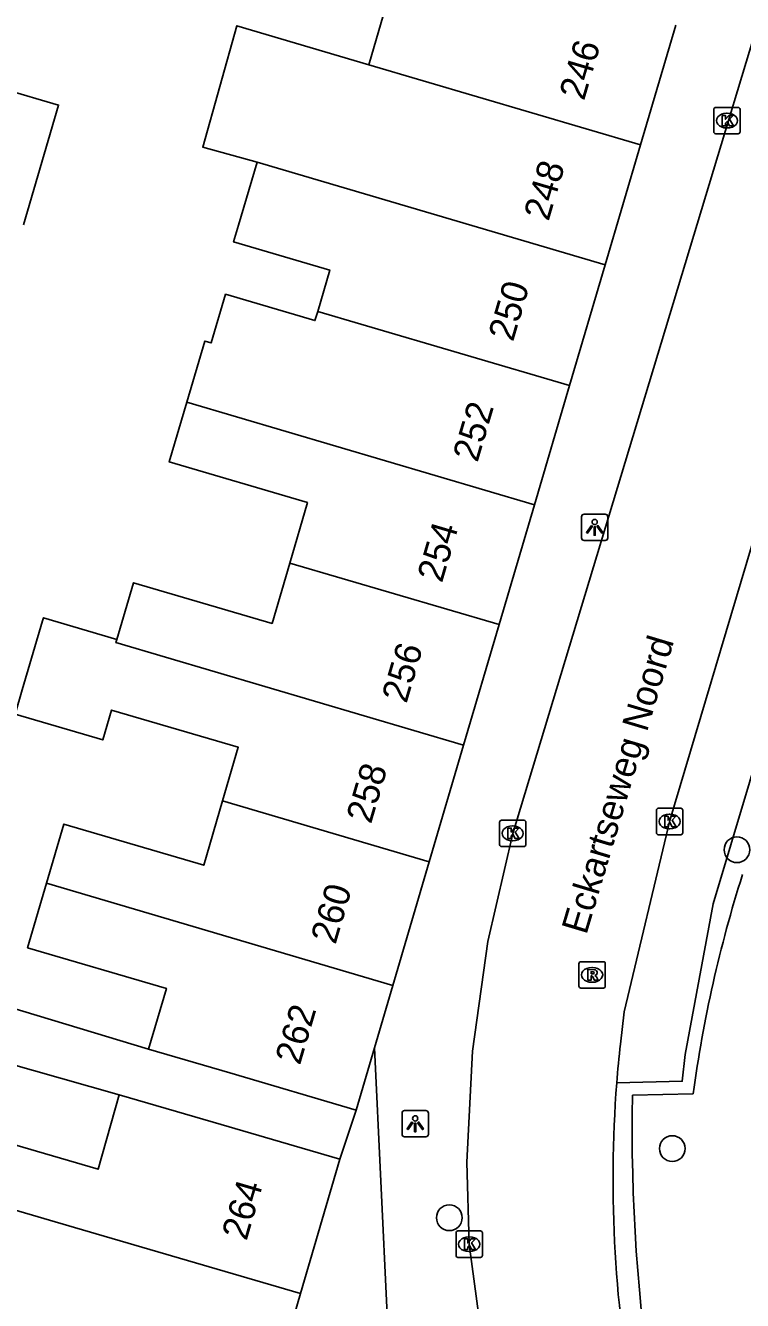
# Model space of a CAD drawing. Extents: x 161084 to 161928, y 385355 to 386522.
# Drawn here: x 161771.6 to 161798.81, y 385445.34 to 385493.71 of the extents above; entities that cross this region are included whole.
import ezdxf

# ---------------------------------------------------------------- set-up
doc = ezdxf.new("R2010")
doc.units = 0
for name, color, linetype in [('IMGEO_Boom', 7, 'Continuous'), ('IMGEO_Haag', 7, 'Continuous'), ('IMGEO_Kolk', 7, 'Continuous'), ('IMGEO_Lichtpunt', 7, 'Continuous'), ('IMGEO_Openbare_ruimte_label', 7, 'Continuous'), ('IMGEO_Pand', 7, 'Continuous'), ('IMGEO_Pand_nummerreeks', 7, 'Continuous'), ('IMGEO_Parkeervlak_halfverhard', 7, 'Continuous'), ('IMGEO_Rijbaan_lokaal_open', 7, 'Continuous'), ('IMGEO_Rioolput', 7, 'Continuous'), ('IMGEO_Voetpad_open', 7, 'Continuous')]:
    doc.layers.add(name, color=color, linetype=linetype)

msp = doc.modelspace()

# ---------------------------------------------------------------- linework, layer by layer
at = {"layer": 'IMGEO_Boom'}
for centre in [(161798.601, 385462.441), (161796.146, 385451.103), (161787.684, 385448.481)]:
    msp.add_circle(centre, 0.489, dxfattribs=at)
at = {"layer": 'IMGEO_Haag'}
msp.add_lwpolyline([(161796.942, 385453.174), (161794.632, 385453.132)], dxfattribs=at)
for centre, radius, start, end in [((161845.237, 385446.697), 48.727, 162.3203, 172.3612), ((161863.909, 385451.9), 69.288, 178.98148, 198.54784)]:
    msp.add_arc(centre, radius, start, end, dxfattribs=at)
at = {"layer": 'IMGEO_Kolk'}
for p, q in [((161797.72, 385489.673), (161797.72, 385490.525)), ((161797.795, 385490.599), (161798.647, 385490.599)), ((161798.208, 385490.379), (161798.233, 385490.379)), ((161798.721, 385490.525), (161798.721, 385489.673)), ((161798.231, 385489.819), (161798.206, 385489.819)), ((161798.647, 385489.599), (161797.795, 385489.599)), ((161795.543, 385463.085), (161795.543, 385463.937)), ((161795.618, 385464.011), (161796.47, 385464.011)), ((161796.031, 385463.791), (161796.056, 385463.791)), ((161796.544, 385463.937), (161796.544, 385463.085)), ((161789.589, 385462.635), (161789.589, 385463.487)), ((161789.664, 385463.561), (161790.516, 385463.561)), ((161790.077, 385463.341), (161790.102, 385463.341)), ((161790.59, 385463.487), (161790.59, 385462.635)), ((161796.054, 385463.231), (161796.029, 385463.231)), ((161790.1, 385462.781), (161790.075, 385462.781)), ((161796.47, 385463.011), (161795.618, 385463.011)), ((161790.516, 385462.561), (161789.664, 385462.561)), ((161787.937, 385447.051), (161787.937, 385447.903)), ((161788.012, 385447.977), (161788.864, 385447.977)), ((161788.425, 385447.757), (161788.45, 385447.757)), ((161788.938, 385447.903), (161788.938, 385447.051)), ((161788.448, 385447.197), (161788.423, 385447.197)), ((161788.864, 385446.977), (161788.012, 385446.977))]:
    msp.add_line(p, q, dxfattribs=at)
for points in [[(161797.72, 385489.673), (161797.72, 385490.525)], [(161797.795, 385490.599), (161798.647, 385490.599)], [(161798.041, 385490.299), (161798.164, 385490.299), (161798.164, 385490.148), (161798.294, 385490.299), (161798.458, 385490.299), (161798.312, 385490.148), (161798.465, 385489.899), (161798.313, 385489.899), (161798.228, 385490.063), (161798.164, 385489.996), (161798.164, 385489.899), (161798.041, 385489.899), (161798.041, 385490.299)], [(161798.721, 385490.525), (161798.721, 385489.673)], [(161798.647, 385489.599), (161797.795, 385489.599)], [(161795.543, 385463.085), (161795.543, 385463.937)], [(161795.618, 385464.011), (161796.47, 385464.011)], [(161795.864, 385463.711), (161795.987, 385463.711), (161795.987, 385463.56), (161796.117, 385463.711), (161796.281, 385463.711), (161796.135, 385463.56), (161796.288, 385463.311), (161796.136, 385463.311), (161796.051, 385463.475), (161795.987, 385463.408), (161795.987, 385463.311), (161795.864, 385463.311), (161795.864, 385463.711)], [(161796.544, 385463.937), (161796.544, 385463.085)], [(161789.589, 385462.635), (161789.589, 385463.487)], [(161789.664, 385463.561), (161790.516, 385463.561)], [(161789.91, 385463.261), (161790.033, 385463.261), (161790.033, 385463.11), (161790.163, 385463.261), (161790.327, 385463.261), (161790.181, 385463.11), (161790.334, 385462.861), (161790.182, 385462.861), (161790.097, 385463.025), (161790.033, 385462.958), (161790.033, 385462.861), (161789.91, 385462.861), (161789.91, 385463.261)], [(161790.59, 385463.487), (161790.59, 385462.635)], [(161796.47, 385463.011), (161795.618, 385463.011)], [(161790.516, 385462.561), (161789.664, 385462.561)], [(161787.937, 385447.051), (161787.937, 385447.903)], [(161788.012, 385447.977), (161788.864, 385447.977)], [(161788.258, 385447.677), (161788.381, 385447.677), (161788.381, 385447.526), (161788.511, 385447.677), (161788.675, 385447.677), (161788.529, 385447.526), (161788.682, 385447.277), (161788.53, 385447.277), (161788.445, 385447.441), (161788.381, 385447.374), (161788.381, 385447.277), (161788.258, 385447.277), (161788.258, 385447.677)], [(161788.938, 385447.903), (161788.938, 385447.051)], [(161788.864, 385446.977), (161788.012, 385446.977)]]:
    msp.add_lwpolyline(points, dxfattribs=at)
for centre, start, end in [((161797.797, 385490.523), 91.552, 178.448), ((161797.797, 385490.523), 91.552, 178.448), ((161798.645, 385490.523), 1.552, 88.448), ((161798.645, 385490.523), 1.552, 88.448), ((161797.797, 385489.675), 181.552, 268.448), ((161797.797, 385489.675), 181.552, 268.448), ((161798.645, 385489.675), 271.552, 358.448), ((161798.645, 385489.675), 271.552, 358.448), ((161795.62, 385463.935), 91.552, 178.448), ((161795.62, 385463.935), 91.552, 178.448), ((161796.468, 385463.935), 1.552, 88.448), ((161796.468, 385463.935), 1.552, 88.448), ((161789.666, 385463.485), 91.552, 178.448), ((161789.666, 385463.485), 91.552, 178.448), ((161790.514, 385463.485), 1.552, 88.448), ((161790.514, 385463.485), 1.552, 88.448), ((161789.666, 385462.637), 181.552, 268.448), ((161789.666, 385462.637), 181.552, 268.448), ((161790.514, 385462.637), 271.552, 358.448), ((161790.514, 385462.637), 271.552, 358.448), ((161795.62, 385463.087), 181.552, 268.448), ((161795.62, 385463.087), 181.552, 268.448), ((161796.468, 385463.087), 271.552, 358.448), ((161796.468, 385463.087), 271.552, 358.448), ((161788.014, 385447.901), 91.552, 178.448), ((161788.014, 385447.901), 91.552, 178.448), ((161788.862, 385447.901), 1.552, 88.448), ((161788.862, 385447.901), 1.552, 88.448), ((161788.014, 385447.053), 181.552, 268.448), ((161788.014, 385447.053), 181.552, 268.448), ((161788.862, 385447.053), 271.552, 358.448), ((161788.862, 385447.053), 271.552, 358.448)]:
    msp.add_arc(centre, 0.0765, start, end, dxfattribs=at)
for centre, major_axis, ratio, start_param, end_param in [((161798.207, 385490.099), (-0.387, 0.002), 0.722429, 4.712389, 7.853982), ((161798.232, 385490.099), (-0.39, 0.002), 0.717154, 1.570796, 4.712389), ((161796.03, 385463.511), (-0.387, 0.002), 0.722429, 4.712389, 7.853982), ((161796.055, 385463.511), (-0.39, 0.002), 0.717154, 1.570796, 4.712389), ((161790.076, 385463.061), (-0.387, 0.002), 0.722429, 4.712389, 7.853982), ((161790.101, 385463.061), (-0.39, 0.002), 0.717154, 1.570796, 4.712389), ((161788.424, 385447.477), (-0.387, 0.002), 0.722429, 4.712389, 7.853982), ((161788.449, 385447.477), (-0.39, 0.002), 0.717154, 1.570796, 4.712389)]:
    msp.add_ellipse(centre, major_axis=major_axis, ratio=ratio, start_param=start_param, end_param=end_param, dxfattribs=at)
at = {"layer": 'IMGEO_Lichtpunt'}
for p, q in [((161792.702, 385475.074), (161792.702, 385474.267)), ((161792.702, 385475.074), (161792.702, 385474.267)), ((161793.604, 385475.169), (161792.796, 385475.169)), ((161793.604, 385475.169), (161792.796, 385475.169)), ((161793.698, 385474.267), (161793.698, 385475.074)), ((161793.698, 385474.267), (161793.698, 385475.074)), ((161792.796, 385474.173), (161793.604, 385474.173)), ((161792.796, 385474.173), (161793.604, 385474.173)), ((161786.793, 385452.545), (161785.985, 385452.545)), ((161786.793, 385452.545), (161785.985, 385452.545)), ((161785.891, 385452.45), (161785.891, 385451.643)), ((161785.891, 385452.45), (161785.891, 385451.643)), ((161786.887, 385451.643), (161786.887, 385452.45)), ((161786.887, 385451.643), (161786.887, 385452.45)), ((161785.985, 385451.549), (161786.793, 385451.549)), ((161785.985, 385451.549), (161786.793, 385451.549))]:
    msp.add_line(p, q, dxfattribs=at)
for points in [[(161793.076, 385474.738), (161793.115, 385474.71), (161792.927, 385474.448), (161792.889, 385474.475), (161793.076, 385474.738)], [(161793.288, 385474.71), (161793.326, 385474.737), (161793.513, 385474.475), (161793.474, 385474.447), (161793.288, 385474.71)], [(161793.178, 385474.69), (161793.225, 385474.69), (161793.225, 385474.368), (161793.178, 385474.368), (161793.178, 385474.69)], [(161786.265, 385452.114), (161786.304, 385452.086), (161786.116, 385451.824), (161786.078, 385451.851), (161786.265, 385452.114)], [(161786.367, 385452.066), (161786.414, 385452.066), (161786.414, 385451.744), (161786.367, 385451.744), (161786.367, 385452.066)], [(161786.477, 385452.086), (161786.515, 385452.113), (161786.702, 385451.851), (161786.663, 385451.823), (161786.477, 385452.086)]]:
    msp.add_lwpolyline(points, dxfattribs=at)
for centre in [(161793.201, 385474.872), (161786.39, 385452.248)]:
    msp.add_circle(centre, 0.0994, dxfattribs=at)
for centre, start, end in [((161792.796, 385475.074), 90, 180), ((161792.796, 385475.074), 90, 180), ((161793.604, 385475.074), 0, 90), ((161793.604, 385475.074), 0, 90), ((161792.796, 385474.267), 180, 270), ((161792.796, 385474.267), 180, 270), ((161793.604, 385474.267), 270, 0), ((161793.604, 385474.267), 270, 360), ((161785.985, 385452.45), 90, 180), ((161785.985, 385452.45), 90, 180), ((161786.793, 385452.45), 0, 90), ((161786.793, 385452.45), 0, 90), ((161785.985, 385451.643), 180, 270), ((161785.985, 385451.643), 180, 270), ((161786.793, 385451.643), 270, 0), ((161786.793, 385451.643), 270, 360)]:
    msp.add_arc(centre, 0.0946, start, end, dxfattribs=at)
at = {"layer": 'IMGEO_Pand'}
for points in [[(161784.627, 385492.215), (161785.276, 385494.424), (161782.184, 385495.332), (161782.872, 385497.675)], [(161780.385, 385488.524), (161778.325, 385489.095), (161779.624, 385493.697), (161784.627, 385492.215)], [(161796.276, 385493.721), (161794.936, 385489.175)], [(161764.587, 385493.113), (161772.852, 385490.687), (161771.517, 385486.142)], [(161794.936, 385489.175), (161784.627, 385492.215)], [(161794.936, 385489.175), (161793.597, 385484.629)], [(161782.687, 385482.861), (161783.147, 385484.428), (161779.497, 385485.5), (161779.681, 385486.127), (161780.385, 385488.524)], [(161793.597, 385484.629), (161780.385, 385488.524)], [(161793.597, 385484.629), (161792.248, 385480.053)], [(161777.72, 385479.416), (161778.402, 385481.738), (161778.648, 385481.666), (161779.19, 385483.511), (161782.585, 385482.514), (161782.687, 385482.861)], [(161782.687, 385482.861), (161784.319, 385482.382), (161792.248, 385480.053)], [(161792.248, 385480.053), (161790.913, 385475.525)], [(161781.627, 385473.317), (161782.3, 385475.608), (161777.054, 385477.149), (161777.72, 385479.416)], [(161777.72, 385479.416), (161790.913, 385475.525)], [(161790.913, 385475.525), (161789.574, 385470.983)], [(161775.067, 385470.419), (161775.699, 385472.571), (161780.954, 385471.027), (161781.627, 385473.317)], [(161781.627, 385473.317), (161789.574, 385470.983)], [(161779.078, 385464.298), (161779.674, 385466.327), (161774.862, 385467.74), (161774.529, 385466.604), (161771.205, 385467.58), (161771.476, 385468.504), (161772.244, 385471.12), (161772.279, 385471.238), (161775.067, 385470.419)], [(161789.574, 385470.983), (161788.226, 385466.409)], [(161788.226, 385466.409), (161775.032, 385470.298), (161775.067, 385470.419)], [(161788.226, 385466.409), (161786.923, 385461.986)], [(161772.397, 385461.168), (161773.057, 385463.412), (161778.36, 385461.854), (161779.078, 385464.298)], [(161786.923, 385461.986), (161779.078, 385464.298)], [(161786.923, 385461.986), (161785.539, 385457.293)], [(161776.27, 385454.878), (161776.946, 385457.177), (161771.678, 385458.723), (161772.397, 385461.168)], [(161785.539, 385457.293), (161772.397, 385461.168)], [(161784.843, 385454.93), (161785.539, 385457.293)], [(161784.146, 385452.565), (161784.843, 385454.93)], [(161776.27, 385454.878), (161779.349, 385453.974), (161784.146, 385452.565)], [(161775.158, 385453.142), (161774.357, 385450.322), (161769.453, 385451.752), (161768.787, 385449.471)], [(161775.158, 385453.142), (161778.723, 385452.103), (161783.523, 385450.704)], [(161783.523, 385450.704), (161782.037, 385445.606)], [(161768.787, 385449.471), (161773.459, 385448.107), (161782.037, 385445.606)], [(161782.037, 385445.606), (161780.6, 385440.675)]]:
    msp.add_lwpolyline(points, dxfattribs=at)
at = {"layer": 'IMGEO_Parkeervlak_halfverhard'}
msp.add_lwpolyline([(161809.278, 385507.807), (161811.662, 385507.009), (161811.373, 385506.043), (161797.7, 385460.383), (161796.639, 385454.675), (161796.524, 385453.656), (161794.038, 385453.594)], dxfattribs=at)
at = {"layer": 'IMGEO_Rijbaan_lokaal_open'}
for points in [[(161790.324, 385434.924), (161789.704, 385438.084), (161788.44, 385447.473), (161788.351, 385450.59), (161788.558, 385454.793), (161789.139, 385458.96), (161790.091, 385463.059), (161800.149, 385496.305), (161801.247, 385500), (161803.895, 385509.219)], [(161794.175, 385455.066), (161794.324, 385456.287), (161796.052, 385463.546), (161806.92, 385500), (161808.984, 385506.835), (161809.278, 385507.807)]]:
    msp.add_lwpolyline(points, dxfattribs=at)
for centre, radius, start, end in [((161842.949, 385449.784), 49.059, 173.8194, 175.5461), ((161841.503, 385449.931), 47.606, 175.5867, 191.0723)]:
    msp.add_arc(centre, radius, start, end, dxfattribs=at)
at = {"layer": 'IMGEO_Rioolput'}
for p, q in [((161792.602, 385457.266), (161792.602, 385458.118)), ((161792.677, 385458.192), (161793.529, 385458.192)), ((161793.09, 385457.972), (161793.115, 385457.972)), ((161793.603, 385458.118), (161793.603, 385457.266)), ((161793.113, 385457.412), (161793.088, 385457.412)), ((161793.529, 385457.192), (161792.677, 385457.192))]:
    msp.add_line(p, q, dxfattribs=at)
for points in [[(161792.602, 385457.266), (161792.602, 385458.118)], [(161792.677, 385458.192), (161793.529, 385458.192)], [(161793.191, 385457.89), (161792.939, 385457.892), (161792.939, 385457.492)], [(161793.117, 385457.811), (161793.063, 385457.811), (161793.063, 385457.73)], [(161793.603, 385458.118), (161793.603, 385457.266)], [(161792.939, 385457.492), (161793.063, 385457.492), (161793.063, 385457.654), (161793.074, 385457.654)], [(161793.063, 385457.73), (161793.115, 385457.73)], [(161793.121, 385457.625), (161793.192, 385457.492), (161793.332, 385457.492), (161793.267, 385457.618)], [(161793.529, 385457.192), (161792.677, 385457.192)]]:
    msp.add_lwpolyline(points, dxfattribs=at)
for centre, radius, start, end in [((161792.679, 385458.116), 0.0765, 91.552, 178.448), ((161792.679, 385458.116), 0.0765, 91.552, 178.448), ((161793.123, 385457.715), 0.0964, 77.0061, 93.1865), ((161793.137, 385457.772), 0.0378, 276.6634, 79.6772), ((161793.19, 385457.78), 0.109, 350.3612, 89.416), ((161793.527, 385458.116), 0.0765, 1.552, 88.448), ((161793.527, 385458.116), 0.0765, 1.552, 88.448), ((161793.073, 385457.601), 0.0533, 26.0293, 88.6989), ((161793.099, 385457.919), 0.19, 274.7715, 282.9687), ((161793.188, 385457.78), 0.112, 277.5842, 350.9817), ((161793.172, 385457.565), 0.108, 29.5134, 73.7905), ((161792.679, 385457.268), 0.0765, 181.552, 268.448), ((161792.679, 385457.268), 0.0765, 181.552, 268.448), ((161793.527, 385457.268), 0.0765, 271.552, 358.448), ((161793.527, 385457.268), 0.0765, 271.552, 358.448)]:
    msp.add_arc(centre, radius, start, end, dxfattribs=at)
for centre, major_axis, ratio, start_param, end_param in [((161793.089, 385457.692), (-0.387, 0.002), 0.722429, 4.712389, 7.853982), ((161793.114, 385457.692), (-0.39, 0.002), 0.717154, 1.570796, 4.712389)]:
    msp.add_ellipse(centre, major_axis=major_axis, ratio=ratio, start_param=start_param, end_param=end_param, dxfattribs=at)
at = {"layer": 'IMGEO_Voetpad_open'}
for points in [[(161766.297, 385457.879), (161776.27, 385454.878)], [(161765.294, 385455.943), (161775.158, 385453.142)], [(161784.843, 385454.93), (161785.319, 385444.81), (161788.299, 385430.107)], [(161784.146, 385452.565), (161783.523, 385450.704)]]:
    msp.add_lwpolyline(points, dxfattribs=at)

# ---------------------------------------------------------------- texts
at = {"layer": 'IMGEO_Openbare_ruimte_label'}
msp.add_text('Eckartseweg Noord', height=1, rotation=73.3776, dxfattribs=at).set_placement((161792.884, 385459.184))
at = {"layer": 'IMGEO_Pand_nummerreeks'}
for s, rotation, p in [('246', 73.5776, (161792.795, 385490.826)), ('248', 73.5776, (161791.448, 385486.255)), ('250', 73.5792, (161790.101, 385481.682)), ('252', 73.5792, (161788.752, 385477.104)), ('254', 73.5776, (161787.403, 385472.534)), ('256', 73.5792, (161786.057, 385467.961)), ('258', 73.5792, (161784.71, 385463.39)), ('260', 73.5792, (161783.362, 385458.817)), ('262', 73.5792, (161782.013, 385454.239)), ('264', 73.7511, (161779.987, 385447.578))]:
    msp.add_text(s, height=1, rotation=rotation, dxfattribs=at).set_placement(p)

doc.saveas('drawing.dxf')
